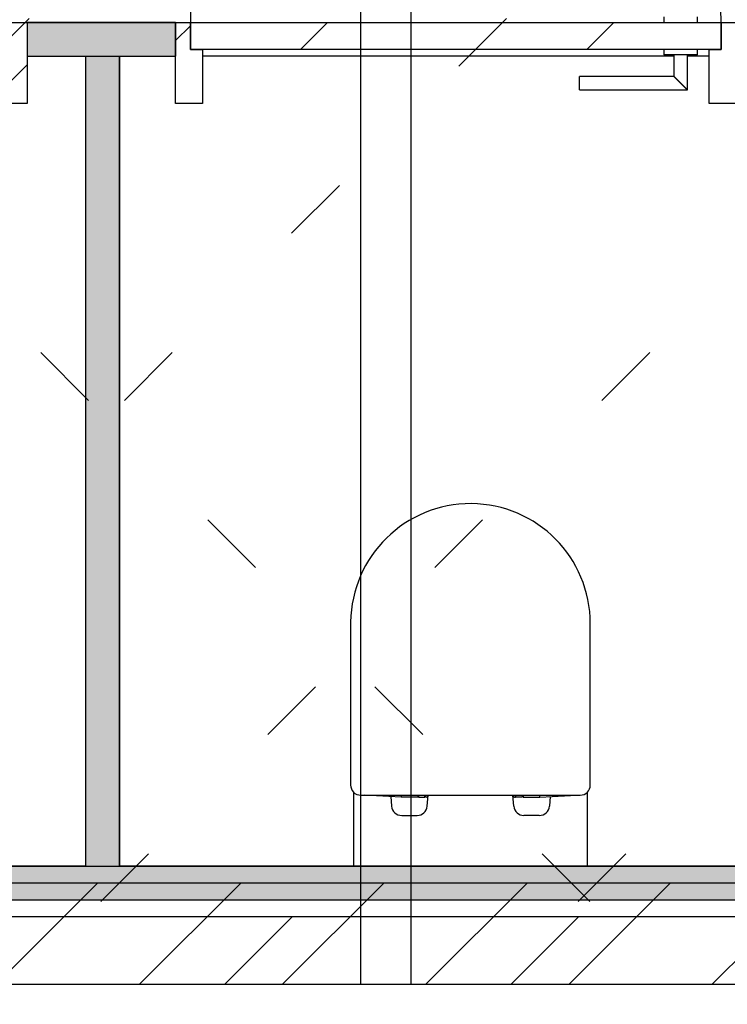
# Model space of a CAD drawing. Extents: x 2 to 87, y -108 to 11.
# Tile 271 of 352: x 39.53 to 40.58, y -37.41 to -35.95. Entities that reach past the tile are written whole.
import ezdxf

# ---------------------------------------------------------------- set-up
doc = ezdxf.new("R2010")
doc.units = 0
doc.header["$MEASUREMENT"] = 0
doc.linetypes.add('DOT', pattern=[0.25, 0, -0.25])
doc.linetypes.add('HIDDEN', pattern=[0.375, 0.25, -0.125])
for name, color, linetype in [('12', 7, 'CONTINUOUS'), ('16', 7, 'CONTINUOUS'), ('18', 7, 'CONTINUOUS'), ('25', 7, 'CONTINUOUS'), ('30', 7, 'CONTINUOUS'), ('6', 7, 'CONTINUOUS'), ('8', 7, 'CONTINUOUS')]:
    doc.layers.add(name, color=color, linetype=linetype)

msp = doc.modelspace()

# ---------------------------------------------------------------- linework, layer by layer
at = {"layer": '12', "color": 62, "linetype": 'Continuous'}
for p, q in [((40.0251, -36.8409), (40.0251, -37.0824)), ((40.3801, -37.0824), (40.3801, -36.8431)), ((40.0292, -37.0927), (40.0292, -37.2025)), ((40.376, -37.2025), (40.3757, -37.093)), ((40.0401, -37.0974), (40.3651, -37.0974)), ((40.0997, -37.1004), (40.0451, -37.0972)), ((40.0846, -37.0995), (40.0858, -37.1137)), ((40.0997, -37.0974), (40.0997, -37.1004)), ((40.1247, -37.1004), (40.0997, -37.1004)), ((40.1247, -37.0974), (40.1247, -37.1004)), ((40.1258, -37.0974), (40.1258, -37.1004)), ((40.1258, -37.1004), (40.1352, -37.1004)), ((40.1352, -37.1004), (40.1352, -37.0974)), ((40.136, -37.1004), (40.136, -37.0974)), ((40.1376, -37.1004), (40.136, -37.1004)), ((40.1384, -37.1137), (40.1398, -37.0974)), ((40.1396, -37.0974), (40.1396, -37.0984)), ((40.2668, -37.1137), (40.2654, -37.0974)), ((40.2656, -37.0974), (40.2656, -37.0984)), ((40.2676, -37.1004), (40.2692, -37.1004)), ((40.2692, -37.1004), (40.2692, -37.0974)), ((40.27, -37.1004), (40.27, -37.0974)), ((40.2794, -37.1004), (40.27, -37.1004)), ((40.2794, -37.0974), (40.2794, -37.1004)), ((40.2805, -37.0974), (40.2805, -37.1004)), ((40.2805, -37.1004), (40.3055, -37.1004)), ((40.3055, -37.1004), (40.3601, -37.0972)), ((40.3055, -37.1004), (40.3055, -37.0974)), ((40.3206, -37.0995), (40.3194, -37.1137)), ((40.1007, -37.1274), (40.1235, -37.1274)), ((40.3045, -37.1274), (40.2817, -37.1274))]:
    msp.add_line(p, q, dxfattribs=at)
at = {"layer": '12', "color": 1, "linetype": 'HIDDEN'}
msp.add_lwpolyline([(31.8309, -37.3775), (43.8776, -37.3775), (43.8776, -37.2275), (31.8309, -37.2275)], close=True, dxfattribs=at)
at = {"layer": '12', "color": 62, "linetype": 'Continuous'}
for centre, radius, start, end in [((40.2026, -36.843), 0.1775, 359.9664, 179.3477), ((40.0401, -37.0824), 0.015, 180, 223.2406), ((40.0401, -37.0824), 0.015, 223.2406, 270), ((40.3651, -37.0824), 0.015, 270, 315.156), ((40.3651, -37.0824), 0.015, 315.156, 0), ((40.1376, -37.0984), 0.002, 270, 360), ((40.2676, -37.0984), 0.002, 180, 270), ((40.1007, -37.1124), 0.015, 184.8272, 270), ((40.1235, -37.1124), 0.015, 270, 355.1728), ((40.2817, -37.1124), 0.015, 184.8272, 270), ((40.3045, -37.1124), 0.015, 270, 355.1728)]:
    msp.add_arc(centre, radius, start, end, dxfattribs=at)
at = {"layer": '16', "color": 62, "linetype": 'Continuous'}
msp.add_line((39.7879, -35.1665), (39.7879, -35.9525), dxfattribs=at)
msp.add_arc((39.7879, -35.9525), 0.786, 360, 90, dxfattribs=at)
at = {"layer": '18', "color": 7, "linetype": 'Continuous'}
for p, q in [((39.5001, -37.3775), (39.6501, -37.2275)), ((39.7122, -37.3775), (39.8622, -37.2275)), ((39.9243, -37.3775), (40.0743, -37.2275)), ((40.1365, -37.3775), (40.2865, -37.2275)), ((40.3486, -37.3775), (40.4986, -37.2275)), ((40.5607, -37.3775), (40.7107, -37.2275))]:
    msp.add_line(p, q, dxfattribs=at)
at = {"layer": '18', "color": 30, "linetype": 'Continuous'}
msp.add_lwpolyline([(40.0397, -37.3775), (40.1147, -37.3775), (40.1147, -33.0075), (40.0397, -33.0075)], close=True, dxfattribs=at)
at = {"layer": '18', "color": 1, "linetype": 'Continuous'}
msp.add_lwpolyline([(31.8309, -37.3775), (43.8776, -37.3775), (43.8776, -37.2275), (31.8309, -37.2275)], close=True, dxfattribs=at)
at = {"layer": '25', "color": 62, "linetype": 'Continuous'}
for p, q in [((39.5459, -35.9525), (39.7659, -35.9525)), ((39.5459, -35.9525), (39.5459, -36.0025)), ((39.7659, -35.9525), (39.7659, -36.0025)), ((39.5459, -36.0025), (39.7659, -36.0025)), ((39.6326, -36.0025), (39.6826, -36.0025)), ((39.6326, -36.0025), (39.6326, -37.2025)), ((39.6826, -36.0025), (39.6826, -37.2025)), ((38.6276, -37.2025), (43.7776, -37.2025)), ((39.6326, -37.2025), (39.6826, -37.2025)), ((38.6276, -37.2525), (43.2791, -37.2525)), ((39.8386, -37.3775), (39.9386, -37.2775)), ((40.2628, -37.3775), (40.3628, -37.2775))]:
    msp.add_line(p, q, dxfattribs=at)
for points in [[(39.5459, -35.9525), (39.5459, -35.9525), (39.7659, -35.9525)], [(39.5459, -35.9525), (39.5459, -36.0025), (39.7659, -36.0025)], [(39.5459, -35.9525), (39.7659, -35.9525), (39.7659, -36.0025)], [(39.5459, -36.0025), (39.5459, -36.0025), (39.7659, -36.0025)], [(39.6326, -36.0025), (39.6326, -36.0025), (39.6826, -36.0025)], [(39.6326, -36.0025), (39.6326, -37.2025), (39.6826, -37.2025)], [(39.6326, -36.0025), (39.6826, -36.0025), (39.6826, -37.2025)], [(38.6276, -37.2025), (38.6276, -37.2025), (43.7776, -37.2025)], [(38.6276, -37.2025), (38.6276, -37.2525), (43.7776, -37.2525)], [(38.6276, -37.2025), (43.7776, -37.2025), (43.7776, -37.2525)], [(39.6326, -37.2025), (39.6326, -37.2025), (39.6826, -37.2025)], [(38.6276, -37.2525), (38.6276, -37.2525), (43.2791, -37.2525)]]:
    msp.add_solid(points, dxfattribs=at)
at = {"layer": '30', "color": 62, "linetype": 'Continuous'}
for p, q in [((39.5239, -35.9525), (39.5459, -35.9525)), ((39.7659, -35.9525), (39.7879, -35.9525)), ((39.7879, -35.9525), (39.7879, -35.9925)), ((40.5739, -35.9525), (40.5959, -35.9525)), ((40.5739, -35.9925), (40.5739, -35.9525)), ((39.7879, -35.9925), (39.8059, -35.9925)), ((39.8059, -35.9925), (39.8059, -36.0725)), ((40.5559, -35.9925), (40.5739, -35.9925)), ((40.5559, -36.0725), (40.5559, -35.9925)), ((39.5459, -36.0025), (39.5459, -36.0725)), ((39.7659, -36.0725), (39.7659, -36.0025)), ((39.5459, -36.0725), (39.5059, -36.0725)), ((39.8059, -36.0725), (39.7659, -36.0725)), ((40.5959, -36.0725), (40.5559, -36.0725))]:
    msp.add_line(p, q, dxfattribs=at)
at = {"layer": '6', "color": 62, "linetype": 'Continuous'}
for p, q in [((39.7659, -35.9525), (39.5459, -35.9525)), ((39.5459, -35.9525), (39.5459, -36.0025)), ((39.7659, -36.0025), (39.7659, -35.9525)), ((39.5459, -36.0025), (39.6326, -36.0025)), ((39.6326, -36.0025), (39.6326, -37.2025)), ((39.6826, -36.0025), (39.7659, -36.0025)), ((39.6826, -37.2025), (39.6826, -36.0025)), ((40.5039, -36.0025), (39.8059, -36.0025)), ((40.5559, -36.0025), (40.5238, -36.0025)), ((39.6326, -37.2025), (38.6276, -37.2025)), ((40.6626, -37.2025), (39.6826, -37.2025)), ((38.6276, -37.2525), (43.7776, -37.2525)), ((43.7776, -37.2775), (38.6276, -37.2775)), ((31.8309, -37.3775), (43.8776, -37.3775))]:
    msp.add_line(p, q, dxfattribs=at)
at = {"layer": '8', "color": 5, "linetype": 'DOT'}
for p, q in [((37.4982, -37.9974), (49.6276, -25.868)), ((38.2053, -37.9974), (49.6276, -26.5751)), ((38.9124, -37.9974), (49.6276, -27.2822)), ((41.1218, -37.9974), (32.6319, -29.5075)), ((39.6195, -37.9974), (44.0776, -33.5393))]:
    msp.add_line(p, q, dxfattribs=at)
at = {"layer": '8', "color": 62, "linetype": 'Continuous'}
for p, q in [((39.7879, -35.9925), (39.7879, -35.9525)), ((39.7879, -35.9525), (40.5739, -35.9525)), ((39.9508, -35.9925), (39.9908, -35.9525)), ((40.3751, -35.9925), (40.4151, -35.9525)), ((40.4889, -35.9445), (40.4889, -35.9525)), ((40.5389, -35.9525), (40.5389, -35.9445)), ((40.5739, -35.9525), (40.5739, -35.9925)), ((39.7659, -35.9794), (39.7879, -35.9574)), ((40.5739, -35.9925), (39.7879, -35.9925)), ((40.4889, -35.9925), (40.4889, -36.0005)), ((40.5389, -36.0005), (40.4889, -36.0005)), ((40.5039, -36.0005), (40.5039, -36.0325)), ((40.5239, -36.0525), (40.5239, -36.0005)), ((40.5389, -36.0005), (40.5389, -35.9925)), ((39.5059, -36.0556), (39.5459, -36.0156)), ((40.5039, -36.0325), (40.3639, -36.0325)), ((40.3639, -36.0525), (40.3639, -36.0325)), ((40.3639, -36.0525), (40.5239, -36.0525))]:
    msp.add_line(p, q, dxfattribs=at)
msp.add_lwpolyline([(40.5039, -36.0325), (40.5039, -36.0326), (40.504, -36.0326), (40.504, -36.0326), (40.504, -36.0326), (40.504, -36.0326), (40.504, -36.0326), (40.504, -36.0326), (40.504, -36.0326), (40.504, -36.0326), (40.504, -36.0326), (40.504, -36.0326), (40.504, -36.0326), (40.504, -36.0326), (40.504, -36.0326), (40.504, -36.0326), (40.504, -36.0326), (40.504, -36.0326), (40.504, -36.0326), (40.504, -36.0326), (40.504, -36.0326), (40.504, -36.0326), (40.504, -36.0326), (40.504, -36.0326), (40.504, -36.0326), (40.504, -36.0326), (40.504, -36.0326), (40.504, -36.0326), (40.504, -36.0326), (40.5041, -36.0327), (40.5041, -36.0327), (40.5041, -36.0327), (40.5041, -36.0327), (40.5041, -36.0327), (40.5041, -36.0327), (40.5041, -36.0327), (40.5041, -36.0327), (40.5041, -36.0327), (40.5041, -36.0327), (40.5041, -36.0327), (40.5041, -36.0327), (40.5041, -36.0327), (40.5041, -36.0327), (40.5041, -36.0327), (40.5041, -36.0327), (40.5041, -36.0327), (40.5041, -36.0327), (40.5041, -36.0327), (40.5042, -36.0328), (40.5042, -36.0328), (40.5042, -36.0328), (40.5042, -36.0328), (40.5042, -36.0328), (40.5042, -36.0328), (40.5042, -36.0328), (40.5042, -36.0328), (40.5042, -36.0328), (40.5042, -36.0328), (40.5042, -36.0328), (40.5042, -36.0328), (40.5042, -36.0328), (40.5042, -36.0328), (40.5042, -36.0328), (40.5044, -36.033), (40.5045, -36.0331), (40.5045, -36.0331), (40.5045, -36.0331), (40.5045, -36.0331), (40.5045, -36.0331), (40.5045, -36.0331), (40.5045, -36.0331), (40.5045, -36.0331), (40.5045, -36.0331), (40.5045, -36.0331), (40.5046, -36.0332), (40.5046, -36.0332), (40.5046, -36.0332), (40.5046, -36.0332), (40.5046, -36.0332), (40.5046, -36.0332), (40.5046, -36.0332), (40.5046, -36.0332), (40.5046, -36.0332), (40.5046, -36.0332), (40.5047, -36.0333), (40.5047, -36.0333), (40.5047, -36.0333), (40.5047, -36.0333), (40.5047, -36.0333), (40.5047, -36.0333), (40.5047, -36.0333), (40.5047, -36.0333), (40.5047, -36.0333), (40.5047, -36.0333), (40.5048, -36.0334), (40.5048, -36.0334), (40.5048, -36.0334), (40.5048, -36.0334), (40.5048, -36.0334), (40.5048, -36.0334), (40.5048, -36.0334), (40.5048, -36.0334), (40.5048, -36.0335), (40.5049, -36.0335), (40.5049, -36.0335), (40.5049, -36.0335), (40.5049, -36.0335), (40.5049, -36.0335), (40.5049, -36.0335), (40.5049, -36.0335), (40.5049, -36.0335), (40.505, -36.0336), (40.505, -36.0336), (40.505, -36.0336), (40.505, -36.0336), (40.505, -36.0336), (40.505, -36.0336), (40.505, -36.0336), (40.505, -36.0336), (40.5051, -36.0337), (40.5051, -36.0337), (40.5051, -36.0337), (40.5051, -36.0337), (40.5051, -36.0337), (40.5051, -36.0337), (40.5051, -36.0337), (40.5051, -36.0337), (40.5052, -36.0338), (40.5052, -36.0338), (40.5052, -36.0338), (40.5052, -36.0338), (40.5052, -36.0338), (40.5052, -36.0338), (40.5052, -36.0338), (40.5053, -36.0339), (40.5053, -36.0339), (40.5053, -36.0339), (40.5053, -36.0339), (40.5053, -36.0339), (40.5053, -36.0339), (40.5053, -36.0339), (40.5054, -36.034), (40.5055, -36.0341), (40.5055, -36.0341), (40.5055, -36.0341), (40.5055, -36.0341), (40.5055, -36.0341), (40.5055, -36.0341), (40.5055, -36.0341), (40.5056, -36.0342), (40.5056, -36.0342), (40.5056, -36.0342), (40.5056, -36.0342), (40.5056, -36.0342), (40.5056, -36.0342), (40.5056, -36.0342), (40.5057, -36.0343), (40.5057, -36.0343), (40.5057, -36.0343), (40.5057, -36.0343), (40.5057, -36.0343), (40.5057, -36.0343), (40.5058, -36.0344), (40.5058, -36.0344), (40.5058, -36.0344), (40.5058, -36.0344), (40.5058, -36.0344), (40.5058, -36.0344), (40.5059, -36.0345), (40.5059, -36.0345), (40.5059, -36.0345), (40.5059, -36.0345), (40.5059, -36.0345), (40.5059, -36.0345), (40.506, -36.0346), (40.506, -36.0346), (40.506, -36.0346), (40.506, -36.0346), (40.506, -36.0346), (40.506, -36.0346), (40.5061, -36.0347), (40.5061, -36.0347), (40.5061, -36.0347), (40.5061, -36.0347), (40.5061, -36.0347), (40.5061, -36.0347), (40.5062, -36.0348), (40.5062, -36.0348), (40.5062, -36.0348), (40.5062, -36.0348), (40.5062, -36.0348), (40.5062, -36.0348), (40.5063, -36.0349), (40.5063, -36.0349), (40.5063, -36.0349), (40.5063, -36.0349), (40.5063, -36.0349), (40.5063, -36.035), (40.5064, -36.035), (40.5064, -36.035), (40.5064, -36.035), (40.5064, -36.035), (40.5064, -36.035), (40.5065, -36.0351), (40.5065, -36.0351), (40.5065, -36.0351), (40.5065, -36.0351), (40.5065, -36.0351), (40.5065, -36.0352), (40.5066, -36.0352), (40.5066, -36.0352), (40.5066, -36.0352), (40.5066, -36.0352), (40.5066, -36.0352), (40.5067, -36.0353), (40.5067, -36.0353), (40.5067, -36.0353), (40.5067, -36.0353), (40.5067, -36.0353), (40.5068, -36.0354), (40.5068, -36.0354), (40.5068, -36.0354), (40.5068, -36.0354), (40.5068, -36.0354), (40.5069, -36.0355), (40.5069, -36.0355), (40.5069, -36.0355), (40.5069, -36.0355), (40.5069, -36.0355), (40.507, -36.0356), (40.507, -36.0356), (40.507, -36.0356), (40.507, -36.0356), (40.507, -36.0356), (40.507, -36.0356), (40.5071, -36.0357), (40.5072, -36.0358), (40.5072, -36.0358), (40.5072, -36.0358), (40.5072, -36.0358), (40.5073, -36.0359), (40.5073, -36.0359), (40.5073, -36.0359), (40.5073, -36.0359), (40.5073, -36.0359), (40.5074, -36.036), (40.5074, -36.036), (40.5074, -36.036), (40.5074, -36.036), (40.5074, -36.036), (40.5075, -36.0361), (40.5075, -36.0361), (40.5075, -36.0361), (40.5075, -36.0361), (40.5075, -36.0361), (40.5076, -36.0362), (40.5076, -36.0362), (40.5076, -36.0362), (40.5076, -36.0362), (40.5076, -36.0362), (40.5077, -36.0363), (40.5077, -36.0363), (40.5077, -36.0363), (40.5077, -36.0363), (40.5078, -36.0364), (40.5078, -36.0364), (40.5078, -36.0364), (40.5078, -36.0364), (40.5078, -36.0364), (40.5079, -36.0365), (40.5079, -36.0365), (40.5079, -36.0365), (40.5079, -36.0365), (40.5079, -36.0366), (40.508, -36.0366), (40.508, -36.0366), (40.508, -36.0366), (40.508, -36.0366), (40.5081, -36.0367), (40.5081, -36.0367), (40.5081, -36.0367), (40.5081, -36.0367), (40.5081, -36.0367), (40.5082, -36.0368), (40.5082, -36.0368), (40.5082, -36.0368), (40.5082, -36.0368), (40.5083, -36.0369), (40.5083, -36.0369), (40.5083, -36.0369), (40.5083, -36.0369), (40.5084, -36.037), (40.5084, -36.037), (40.5084, -36.037), (40.5084, -36.037), (40.5084, -36.037), (40.5085, -36.0371), (40.5085, -36.0371), (40.5085, -36.0371), (40.5085, -36.0371), (40.5086, -36.0372), (40.5086, -36.0372), (40.5086, -36.0372), (40.5086, -36.0372), (40.5086, -36.0373), (40.5087, -36.0373), (40.5087, -36.0373), (40.5087, -36.0373), (40.5087, -36.0373), (40.5088, -36.0374), (40.5088, -36.0374), (40.5088, -36.0374), (40.5088, -36.0374), (40.5089, -36.0375), (40.5089, -36.0375), (40.5089, -36.0375), (40.5089, -36.0375), (40.509, -36.0376), (40.509, -36.0376), (40.509, -36.0376), (40.509, -36.0376), (40.509, -36.0376), (40.5091, -36.0377), (40.5091, -36.0377), (40.5091, -36.0377), (40.5091, -36.0377), (40.5093, -36.0379), (40.5094, -36.038), (40.5094, -36.038), (40.5094, -36.038), (40.5094, -36.038), (40.5095, -36.0381), (40.5095, -36.0381), (40.5095, -36.0381), (40.5095, -36.0381), (40.5096, -36.0382), (40.5096, -36.0382), (40.5096, -36.0382), (40.5096, -36.0382), (40.5097, -36.0383), (40.5097, -36.0383), (40.5097, -36.0383), (40.5097, -36.0383), (40.5098, -36.0384), (40.5098, -36.0384), (40.5098, -36.0384), (40.5098, -36.0384), (40.5099, -36.0385), (40.5099, -36.0385), (40.5099, -36.0385), (40.5099, -36.0385), (40.51, -36.0386), (40.51, -36.0386), (40.51, -36.0386), (40.51, -36.0386), (40.5101, -36.0387), (40.5101, -36.0387), (40.5101, -36.0387), (40.5101, -36.0387), (40.5102, -36.0388), (40.5102, -36.0388), (40.5102, -36.0388), (40.5102, -36.0388), (40.5103, -36.0389), (40.5103, -36.0389), (40.5103, -36.0389), (40.5103, -36.0389), (40.5104, -36.039), (40.5104, -36.039), (40.5104, -36.039), (40.5104, -36.039), (40.5105, -36.0391), (40.5105, -36.0391), (40.5105, -36.0391), (40.5105, -36.0391), (40.5106, -36.0392), (40.5106, -36.0392), (40.5106, -36.0392), (40.5106, -36.0392), (40.5107, -36.0393), (40.5107, -36.0393), (40.5107, -36.0393), (40.5107, -36.0394), (40.5108, -36.0394), (40.5108, -36.0394), (40.5108, -36.0394), (40.5109, -36.0395), (40.5109, -36.0395), (40.5109, -36.0395), (40.5109, -36.0395), (40.511, -36.0396), (40.511, -36.0396), (40.511, -36.0396), (40.511, -36.0396), (40.5111, -36.0397), (40.5111, -36.0397), (40.5111, -36.0397), (40.5111, -36.0397), (40.5112, -36.0398), (40.5112, -36.0398), (40.5112, -36.0398), (40.5112, -36.0398), (40.5113, -36.0399), (40.5113, -36.0399), (40.5113, -36.0399), (40.5113, -36.0399), (40.5114, -36.04), (40.5114, -36.04), (40.5114, -36.04), (40.5115, -36.0401), (40.5115, -36.0401), (40.5115, -36.0401), (40.5115, -36.0401), (40.5116, -36.0402), (40.5116, -36.0402), (40.5116, -36.0402), (40.5116, -36.0402), (40.5117, -36.0403), (40.5117, -36.0403), (40.5117, -36.0403), (40.5117, -36.0403), (40.5118, -36.0404), (40.5118, -36.0404), (40.5118, -36.0404), (40.5119, -36.0405), (40.512, -36.0406), (40.512, -36.0406), (40.512, -36.0406), (40.512, -36.0406), (40.5121, -36.0407), (40.5121, -36.0407), (40.5121, -36.0407), (40.5121, -36.0407), (40.5122, -36.0408), (40.5122, -36.0408), (40.5122, -36.0408), (40.5123, -36.0409), (40.5123, -36.0409), (40.5123, -36.0409), (40.5123, -36.0409), (40.5124, -36.041), (40.5124, -36.041), (40.5124, -36.041), (40.5124, -36.041), (40.5125, -36.0411), (40.5125, -36.0411), (40.5125, -36.0411), (40.5126, -36.0412), (40.5126, -36.0412), (40.5126, -36.0412), (40.5126, -36.0412), (40.5127, -36.0413), (40.5127, -36.0413), (40.5127, -36.0413), (40.5127, -36.0413), (40.5128, -36.0414), (40.5128, -36.0414), (40.5128, -36.0414), (40.5129, -36.0415), (40.5129, -36.0415), (40.5129, -36.0415), (40.5129, -36.0415), (40.513, -36.0416), (40.513, -36.0416), (40.513, -36.0416), (40.513, -36.0416), (40.5131, -36.0417), (40.5131, -36.0417), (40.5131, -36.0417), (40.5131, -36.0418), (40.5132, -36.0418), (40.5132, -36.0418), (40.5132, -36.0418), (40.5133, -36.0419), (40.5133, -36.0419), (40.5133, -36.0419), (40.5133, -36.0419), (40.5134, -36.042), (40.5134, -36.042), (40.5134, -36.042), (40.5134, -36.0421), (40.5135, -36.0421), (40.5135, -36.0421), (40.5135, -36.0421), (40.5136, -36.0422), (40.5136, -36.0422), (40.5136, -36.0422), (40.5136, -36.0422), (40.5137, -36.0423), (40.5137, -36.0423), (40.5137, -36.0423), (40.5137, -36.0424), (40.5138, -36.0424), (40.5138, -36.0424), (40.5138, -36.0424), (40.5139, -36.0425), (40.5139, -36.0425), (40.5139, -36.0425), (40.5139, -36.0425), (40.514, -36.0426), (40.514, -36.0426), (40.514, -36.0426), (40.514, -36.0426), (40.5141, -36.0427), (40.5141, -36.0427), (40.5141, -36.0427), (40.5142, -36.0428), (40.5142, -36.0428), (40.5142, -36.0428), (40.5142, -36.0428), (40.5143, -36.0429), (40.5143, -36.0429), (40.5143, -36.0429), (40.5143, -36.0429), (40.5144, -36.043), (40.5144, -36.043), (40.5144, -36.043), (40.5145, -36.0431), (40.5145, -36.0431), (40.5145, -36.0431), (40.5145, -36.0431), (40.5146, -36.0432), (40.5147, -36.0433), (40.5147, -36.0433), (40.5147, -36.0433), (40.5148, -36.0434), (40.5148, -36.0434), (40.5148, -36.0434), (40.5148, -36.0434), (40.5149, -36.0435), (40.5149, -36.0435), (40.5149, -36.0435), (40.5149, -36.0435), (40.515, -36.0436), (40.515, -36.0436), (40.515, -36.0436), (40.5151, -36.0437), (40.5151, -36.0437), (40.5151, -36.0437), (40.5151, -36.0437), (40.5152, -36.0438), (40.5152, -36.0438), (40.5152, -36.0438), (40.5152, -36.0438), (40.5153, -36.0439), (40.5153, -36.0439), (40.5153, -36.0439), (40.5154, -36.044), (40.5154, -36.044), (40.5154, -36.044), (40.5154, -36.044), (40.5155, -36.0441), (40.5155, -36.0441), (40.5155, -36.0441), (40.5155, -36.0441), (40.5156, -36.0442), (40.5156, -36.0442), (40.5156, -36.0442), (40.5157, -36.0443), (40.5157, -36.0443), (40.5157, -36.0443), (40.5157, -36.0443), (40.5158, -36.0444), (40.5158, -36.0444), (40.5158, -36.0444), (40.5158, -36.0444), (40.5159, -36.0445), (40.5159, -36.0445), (40.5159, -36.0445), (40.5159, -36.0445), (40.516, -36.0446), (40.516, -36.0446), (40.516, -36.0446), (40.5161, -36.0447), (40.5161, -36.0447), (40.5161, -36.0447), (40.5161, -36.0447), (40.5162, -36.0448), (40.5162, -36.0448), (40.5162, -36.0448), (40.5162, -36.0448), (40.5163, -36.0449), (40.5163, -36.0449), (40.5163, -36.0449), (40.5163, -36.0449), (40.5164, -36.045), (40.5164, -36.045), (40.5164, -36.045), (40.5165, -36.0451), (40.5165, -36.0451), (40.5165, -36.0451), (40.5165, -36.0451), (40.5166, -36.0452), (40.5166, -36.0452), (40.5166, -36.0452), (40.5166, -36.0452), (40.5167, -36.0453), (40.5167, -36.0453), (40.5167, -36.0453), (40.5167, -36.0453), (40.5168, -36.0454), (40.5168, -36.0454), (40.5168, -36.0454), (40.5168, -36.0454), (40.5169, -36.0455), (40.5169, -36.0455), (40.5169, -36.0455), (40.5169, -36.0455), (40.517, -36.0456), (40.517, -36.0456), (40.517, -36.0456), (40.5171, -36.0456), (40.5171, -36.0457), (40.5171, -36.0457), (40.5171, -36.0457), (40.5172, -36.0458), (40.5173, -36.0459), (40.5173, -36.0459), (40.5173, -36.0459), (40.5173, -36.0459), (40.5174, -36.046), (40.5174, -36.046), (40.5174, -36.046), (40.5174, -36.046), (40.5175, -36.0461), (40.5175, -36.0461), (40.5175, -36.0461), (40.5175, -36.0461), (40.5176, -36.0462), (40.5176, -36.0462), (40.5176, -36.0462), (40.5176, -36.0462), (40.5177, -36.0463), (40.5177, -36.0463), (40.5177, -36.0463), (40.5177, -36.0463), (40.5178, -36.0464), (40.5178, -36.0464), (40.5178, -36.0464), (40.5178, -36.0464), (40.5179, -36.0465), (40.5179, -36.0465), (40.5179, -36.0465), (40.5179, -36.0465), (40.518, -36.0466), (40.518, -36.0466), (40.518, -36.0466), (40.518, -36.0466), (40.5181, -36.0467), (40.5181, -36.0467), (40.5181, -36.0467), (40.5181, -36.0467), (40.5182, -36.0468), (40.5182, -36.0468), (40.5182, -36.0468), (40.5182, -36.0468), (40.5183, -36.0469), (40.5183, -36.0469), (40.5183, -36.0469), (40.5183, -36.0469), (40.5184, -36.047), (40.5184, -36.047), (40.5184, -36.047), (40.5184, -36.047), (40.5185, -36.0471), (40.5185, -36.0471), (40.5185, -36.0471), (40.5185, -36.0471), (40.5186, -36.0472), (40.5186, -36.0472), (40.5186, -36.0472), (40.5186, -36.0472), (40.5187, -36.0473), (40.5187, -36.0473), (40.5187, -36.0473), (40.5187, -36.0473), (40.5187, -36.0474), (40.5188, -36.0474), (40.5188, -36.0474), (40.5188, -36.0474), (40.5188, -36.0474), (40.5189, -36.0475), (40.5189, -36.0475), (40.5189, -36.0475), (40.5189, -36.0475), (40.519, -36.0476), (40.519, -36.0476), (40.519, -36.0476), (40.519, -36.0476), (40.5191, -36.0477), (40.5191, -36.0477), (40.5191, -36.0477), (40.5191, -36.0477), (40.5191, -36.0477), (40.5192, -36.0478), (40.5192, -36.0478), (40.5192, -36.0478), (40.5192, -36.0478), (40.5193, -36.0479), (40.5193, -36.0479), (40.5193, -36.0479), (40.5193, -36.0479), (40.5194, -36.048), (40.5194, -36.048), (40.5194, -36.048), (40.5194, -36.048), (40.5194, -36.048), (40.5195, -36.0481), (40.5195, -36.0481), (40.5195, -36.0481), (40.5195, -36.0481), (40.5197, -36.0483), (40.5198, -36.0484), (40.5198, -36.0484), (40.5198, -36.0484), (40.5198, -36.0484), (40.5198, -36.0484), (40.5199, -36.0485), (40.5199, -36.0485), (40.5199, -36.0485), (40.5199, -36.0485), (40.52, -36.0486), (40.52, -36.0486), (40.52, -36.0486), (40.52, -36.0486), (40.52, -36.0486), (40.5201, -36.0487), (40.5201, -36.0487), (40.5201, -36.0487), (40.5201, -36.0487), (40.5202, -36.0488), (40.5202, -36.0488), (40.5202, -36.0488), (40.5202, -36.0488), (40.5202, -36.0488), (40.5203, -36.0489), (40.5203, -36.0489), (40.5203, -36.0489), (40.5203, -36.0489), (40.5203, -36.0489), (40.5204, -36.049), (40.5204, -36.049), (40.5204, -36.049), (40.5204, -36.049), (40.5204, -36.049), (40.5205, -36.0491), (40.5205, -36.0491), (40.5205, -36.0491), (40.5205, -36.0491), (40.5205, -36.0492), (40.5206, -36.0492), (40.5206, -36.0492), (40.5206, -36.0492), (40.5206, -36.0492), (40.5207, -36.0493), (40.5207, -36.0493), (40.5207, -36.0493), (40.5207, -36.0493), (40.5207, -36.0493), (40.5208, -36.0494), (40.5208, -36.0494), (40.5208, -36.0494), (40.5208, -36.0494), (40.5208, -36.0494), (40.5208, -36.0494), (40.5209, -36.0495), (40.5209, -36.0495), (40.5209, -36.0495), (40.5209, -36.0495), (40.5209, -36.0495), (40.521, -36.0496), (40.521, -36.0496), (40.521, -36.0496), (40.521, -36.0496), (40.521, -36.0496), (40.5211, -36.0497), (40.5211, -36.0497), (40.5211, -36.0497), (40.5211, -36.0497), (40.5211, -36.0497), (40.5212, -36.0498), (40.5212, -36.0498), (40.5212, -36.0498), (40.5212, -36.0498), (40.5212, -36.0498), (40.5212, -36.0498), (40.5213, -36.0499), (40.5213, -36.0499), (40.5213, -36.0499), (40.5213, -36.0499), (40.5213, -36.0499), (40.5214, -36.05), (40.5214, -36.05), (40.5214, -36.05), (40.5214, -36.05), (40.5214, -36.05), (40.5214, -36.05), (40.5215, -36.0501), (40.5215, -36.0501), (40.5215, -36.0501), (40.5215, -36.0501), (40.5215, -36.0501), (40.5216, -36.0502), (40.5217, -36.0503), (40.5217, -36.0503), (40.5217, -36.0503), (40.5217, -36.0503), (40.5217, -36.0503), (40.5217, -36.0503), (40.5218, -36.0504), (40.5218, -36.0504), (40.5218, -36.0504), (40.5218, -36.0504), (40.5218, -36.0504), (40.5218, -36.0504), (40.5219, -36.0505), (40.5219, -36.0505), (40.5219, -36.0505), (40.5219, -36.0505), (40.5219, -36.0505), (40.5219, -36.0505), (40.522, -36.0506), (40.522, -36.0506), (40.522, -36.0506), (40.522, -36.0506), (40.522, -36.0506), (40.522, -36.0506), (40.5221, -36.0507), (40.5221, -36.0507), (40.5221, -36.0507), (40.5221, -36.0507), (40.5221, -36.0507), (40.5221, -36.0507), (40.5222, -36.0508), (40.5222, -36.0508), (40.5222, -36.0508), (40.5222, -36.0508), (40.5222, -36.0508), (40.5222, -36.0508), (40.5222, -36.0508), (40.5223, -36.0509), (40.5223, -36.0509), (40.5223, -36.0509), (40.5223, -36.0509), (40.5223, -36.0509), (40.5223, -36.0509), (40.5223, -36.0509), (40.5224, -36.051), (40.5224, -36.051), (40.5224, -36.051), (40.5224, -36.051), (40.5224, -36.051), (40.5224, -36.051), (40.5224, -36.051), (40.5225, -36.0511), (40.5225, -36.0511), (40.5225, -36.0511), (40.5225, -36.0511), (40.5225, -36.0511), (40.5225, -36.0511), (40.5225, -36.0511), (40.5226, -36.0512), (40.5226, -36.0512), (40.5226, -36.0512), (40.5226, -36.0512), (40.5226, -36.0512), (40.5226, -36.0512), (40.5226, -36.0512), (40.5227, -36.0513), (40.5227, -36.0513), (40.5227, -36.0513), (40.5227, -36.0513), (40.5227, -36.0513), (40.5227, -36.0513), (40.5227, -36.0513), (40.5227, -36.0513), (40.5228, -36.0514), (40.5228, -36.0514), (40.5228, -36.0514), (40.5228, -36.0514), (40.5228, -36.0514), (40.5228, -36.0514), (40.5228, -36.0514), (40.5228, -36.0514), (40.5229, -36.0515), (40.5229, -36.0515), (40.5229, -36.0515), (40.5229, -36.0515), (40.5229, -36.0515), (40.5229, -36.0515), (40.5229, -36.0515), (40.5229, -36.0515), (40.5229, -36.0515), (40.523, -36.0516), (40.523, -36.0516), (40.523, -36.0516), (40.523, -36.0516), (40.523, -36.0516), (40.523, -36.0516), (40.523, -36.0516), (40.523, -36.0516), (40.5231, -36.0517), (40.5232, -36.0518), (40.5232, -36.0518), (40.5232, -36.0518), (40.5232, -36.0518), (40.5232, -36.0518), (40.5232, -36.0518), (40.5232, -36.0518), (40.5232, -36.0518), (40.5232, -36.0518), (40.5232, -36.0518), (40.5233, -36.0519), (40.5233, -36.0519), (40.5233, -36.0519), (40.5233, -36.0519), (40.5233, -36.0519), (40.5233, -36.0519), (40.5233, -36.0519), (40.5233, -36.0519), (40.5233, -36.0519), (40.5233, -36.0519), (40.5234, -36.052), (40.5234, -36.052), (40.5234, -36.052), (40.5234, -36.052), (40.5234, -36.052), (40.5234, -36.052), (40.5234, -36.052), (40.5234, -36.052), (40.5234, -36.052), (40.5234, -36.052), (40.5234, -36.052), (40.5234, -36.052), (40.5235, -36.0521), (40.5235, -36.0521), (40.5235, -36.0521), (40.5235, -36.0521), (40.5235, -36.0521), (40.5235, -36.0521), (40.5235, -36.0521), (40.5235, -36.0521), (40.5235, -36.0521), (40.5235, -36.0521), (40.5235, -36.0521), (40.5235, -36.0521), (40.5235, -36.0521), (40.5236, -36.0522), (40.5236, -36.0522), (40.5236, -36.0522), (40.5236, -36.0522), (40.5236, -36.0522), (40.5236, -36.0522), (40.5236, -36.0522), (40.5236, -36.0522), (40.5236, -36.0522), (40.5236, -36.0522), (40.5236, -36.0522), (40.5236, -36.0522), (40.5236, -36.0522), (40.5236, -36.0522), (40.5236, -36.0522), (40.5237, -36.0523), (40.5237, -36.0523), (40.5237, -36.0523), (40.5237, -36.0523), (40.5237, -36.0523), (40.5237, -36.0523), (40.5237, -36.0523), (40.5237, -36.0523), (40.5237, -36.0523), (40.5237, -36.0523), (40.5237, -36.0523), (40.5237, -36.0523), (40.5237, -36.0523), (40.5237, -36.0523), (40.5237, -36.0523), (40.5237, -36.0523), (40.5237, -36.0523), (40.5237, -36.0523), (40.5237, -36.0523), (40.5238, -36.0524), (40.5239, -36.0524), (40.5239, -36.0525)], dxfattribs=at)

doc.saveas('drawing.dxf')
